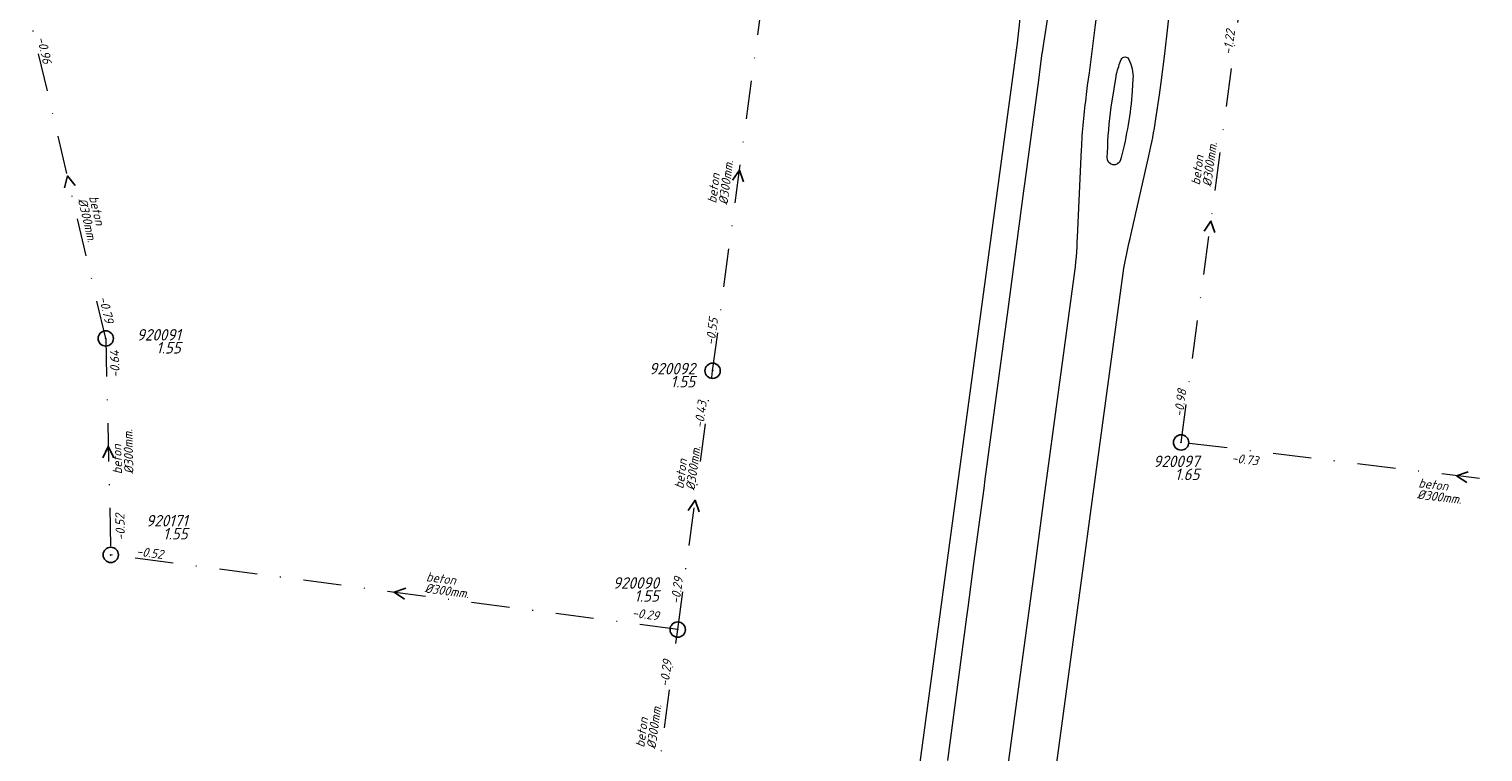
# Model space of a CAD drawing. Extents: x 148869 to 161638, y 453607 to 469810.
# Tile 727 of 1056: x 154718 to 154908, y 468029 to 468124. Entities that reach past the tile are written whole.
import ezdxf
from ezdxf.enums import TextEntityAlignment as Align

# ---------------------------------------------------------------- set-up
doc = ezdxf.new("R2010")
doc.units = 0
doc.header["$PDMODE"] = 32
doc.header["$PDSIZE"] = 2
doc.linetypes.add('RI-VWA', pattern=[11, 5, -3, 0, -3])
doc.layers.get('0').update_dxf_attribs({"linetype": 'CONTINUOUS'})
for name, color, linetype in [('B-OI-RI-BOB-T18-niet meenemen', 252, 'CONTINUOUS'), ('B-OI-RI-DIAMETER-T18-niet meenemen', 252, 'CONTINUOUS'), ('B-OI-RI-MATERIAAL-T18-niet meenemen', 252, 'CONTINUOUS'), ('B-OI-RI-STROOMRICHTING-S-niet meenemen', 252, 'CONTINUOUS'), ('B-OI-RI-VWA_PUTDEKSELHOOGTE-T25-niet meenemen', 252, 'CONTINUOUS'), ('gs dwa', 252, 'CONTINUOUS')]:
    doc.layers.add(name, color=color, linetype=linetype)
doc.layers.add('B-OI-RI-VWA_TRANSPORTLEIDING-G-niet meenemen', color=252, linetype='RI-VWA', lineweight=18)
doc.layers.add('B-RO-VH-VERHARDING_ASFALT-GV', color=251, linetype='CONTINUOUS', lineweight=18)
doc.styles.add('iso15', font='ISO.shx', dxfattribs={"oblique": 15})
doc.styles.add('NLCS-ISO-M750_CURSIEF', font='NLCS-ISO.ttf', dxfattribs={"oblique": 15})

# ---------------------------------------------------------------- blocks, each defined once
blk = doc.blocks.new('ACMAP_ANN_TEMPLATE_diam')
at = {"color": 0, "linetype": 'ByBlock', "style": 'iso15', "oblique": 15}
blk.add_attdef('diam', (0.5, -1.3), '', height=1.2, dxfattribs=at)
blk = doc.blocks.new('ACMAP_ANN_TEMPLATE_mat')
at = {"color": 0, "linetype": 'ByBlock', "style": 'iso15', "oblique": 15}
blk.add_attdef('mat', (0.5, 0.2), '', height=1.2, dxfattribs=at)
blk = doc.blocks.new('ACMAP_ANN_TEMPLATE_nap-l')
at = {"color": 0, "linetype": 'ByBlock', "style": 'iso15', "oblique": 15}
blk.add_attdef('nap-l', (3.3, 0.2), '', height=1.2, dxfattribs=at)
blk = doc.blocks.new('ACMAP_ANN_TEMPLATE_nap-r')
at = {"color": 0, "linetype": 'ByBlock', "style": 'iso15', "oblique": 15}
blk.add_attdef('nap-r', text='', height=1.2, dxfattribs=at).set_placement((-4.1, 0.2), align=Align.RIGHT)
blk = doc.blocks.new('ACMAP_ANN_TEMPLATE_puth-dwa')
at = {"color": 0, "linetype": 'ByBlock', "style": 'iso15', "oblique": 15}
blk.add_attdef('puth-dwa', text='', height=1.5, dxfattribs=at).set_placement((2.7, 1), align=Align.RIGHT)
blk = doc.blocks.new('ACMAP_ANN_TEMPLATE_putnr-dwa')
at = {"color": 0, "linetype": 'ByBlock', "style": 'iso15', "oblique": 15}
blk.add_attdef('putnr-dwa', text='', height=1.5, dxfattribs=at).set_placement((2.7, 2.7), align=Align.RIGHT)

msp = doc.modelspace()

# ---------------------------------------------------------------- linework, layer by layer
at = {"layer": 'B-OI-RI-STROOMRICHTING-S-niet meenemen'}
for points in [[(154809.59, 468104), (154810.49, 468105.33), (154811.02, 468103.81)], [(154723.57, 468103.34), (154722.53, 468104.57), (154722.16, 468103.01)], [(154871.28, 468097.34), (154872.18, 468098.67), (154872.71, 468097.15)], [(154728.63, 468067.71), (154727.88, 468069.13), (154727.19, 468067.67)], [(154905.85, 468065.85), (154904.33, 468065.31), (154905.68, 468064.42)], [(154803.78, 468060.78), (154804.68, 468062.11), (154805.21, 468060.59)], [(154766.83, 468050.59), (154765.3, 468050.07), (154766.64, 468049.16)]]:
    msp.add_lwpolyline(points, dxfattribs=at)
at = {"layer": 'B-OI-RI-VWA_TRANSPORTLEIDING-G-niet meenemen'}
for p, q in [((154806.97, 468079.06), (154814.02, 468131.6)), ((154868.27, 468069.68), (154876.1, 468127.66)), ((154727.55, 468083.3), (154717.52, 468125.85)), ((154727.55, 468083.3), (154728.21, 468054.96)), ((154802.4, 468045.17), (154806.97, 468079.06)), ((154940.4, 468060.94), (154868.27, 468069.68)), ((154802.4, 468045.17), (154728.21, 468054.96)), ((154797.71, 468010.33), (154802.4, 468045.17))]:
    msp.add_line(p, q, dxfattribs=at)
at = {"layer": 'B-RO-VH-VERHARDING_ASFALT-GV', "flags": 128}
for points in [[(154864.98, 468112.03), (154865.44, 468115.18), (154865.66, 468116.8), (154866.14, 468120.57), (154867.7, 468134.55), (154867.89, 468135.8), (154867.99, 468137.48), (154868.1, 468139.16), (154868.31, 468142.01), (154868.38, 468143.17), (154868.54, 468146.16), (154868.59, 468147.48), (154868.6, 468148.76), (154868.58, 468149.64), (154868.5, 468151.04), (154868.37, 468152.43), (154867.45, 468161.91)], [(154860.53, 468157.79), (154860.28, 468155.56), (154859.74, 468150.41), (154859.07, 468144.15), (154858.39, 468136.49), (154857.96, 468132.34), (154857.5, 468128.2), (154857.05, 468124.35), (154856.56, 468120.5), (154856.24, 468118.06), (154856, 468116.41), (154855.86, 468115.23)], [(154848.66, 468139.32), (154848.6, 468138.57), (154848.48, 468137.11), (154848.31, 468135.65), (154848.29, 468135.55), (154848.29, 468135.51), (154846.88, 468122.38), (154846.87, 468122.3), (154846.13, 468116.81), (154837.66, 468054.28), (154830.32, 468000), (154829.89, 467996.93), (154829.88, 467996.89), (154829.15, 467991.87)], [(154837.73, 468028.02), (154840.24, 468046.84), (154840.41, 468048.07), (154841.17, 468053.81), (154842.49, 468063.64), (154842.65, 468064.86), (154845.37, 468085.17), (154845.54, 468086.41), (154847.7, 468102.63), (154847.87, 468103.85), (154849.64, 468117.12), (154849.89, 468118.96), (154850.11, 468120.63), (154850.14, 468120.77), (154850.31, 468121.97), (154850.86, 468125.58), (154851.49, 468131.76), (154852.01, 468136.54), (154852.07, 468137.76)], [(154859.13, 468113.56), (154859.51, 468115.97), (154859.52, 468115.97), (154859.78, 468117.58), (154859.82, 468117.99)], [(154861.98, 468117.28), (154861.88, 468115.66)], [(154855.2, 468108.04), (154854.67, 468096.57)], [(154858.62, 468107.01), (154858.64, 468107.66)], [(154860.43, 468106.97), (154860.35, 468106.68)], [(154861.75, 468097), (154864.05, 468107.22)], [(154854.24, 468091.4), (154850.33, 468062.44), (154849.03, 468052.76), (154846.87, 468036.7), (154844.96, 468022.59)], [(154851.2, 468021.6), (154855.27, 468051.91), (154856.62, 468061.94), (154860.7, 468091.84)]]:
    msp.add_lwpolyline(points, dxfattribs=at)
at = {"layer": 'B-RO-VH-VERHARDING_ASFALT-GV'}
for points in [[(154860.45, 468119.83, -0.666338), (154861.44, 468119.82)], [(154859.82, 468117.99, -0.029795), (154860.45, 468119.83)], [(154861.44, 468119.82, -0.123547), (154861.98, 468117.28)], [(154855.86, 468115.23, 0.021833), (154855.2, 468108.04)], [(154861.88, 468115.66, -0.043491), (154860.43, 468106.97)], [(154858.64, 468107.66, -0.026758), (154859.13, 468113.56)], [(154864.05, 468107.22, 0.021), (154864.98, 468112.03)], [(154860.35, 468106.68, -0.939207), (154858.62, 468107.01)], [(154854.67, 468096.57, -0.025721), (154854.24, 468091.4)], [(154860.7, 468091.84, -0.026168), (154861.75, 468097)]]:
    msp.add_lwpolyline(points, format="xyb", dxfattribs=at)
at = {"layer": 'gs dwa'}
for p in [(154727.55, 468083.3), (154806.97, 468079.06), (154868.27, 468069.68), (154728.21, 468054.96), (154802.4, 468045.17)]:
    msp.add_point(p, dxfattribs=at)

# ---------------------------------------------------------------- block references
at = {"layer": 'B-OI-RI-BOB-T18-niet meenemen'}
ref = msp.add_blockref('ACMAP_ANN_TEMPLATE_nap-r', (154720.1, 468115.14), dxfattribs=dict(at, rotation=283.263784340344))
ref.add_attrib('nap-r', '-0.96', dxfattribs={"layer": '0', "color": 0, "linetype": 'ByBlock', "height": 1.2, "rotation": 283.2638, "style": 'NLCS-ISO-M750_CURSIEF', "oblique": 15}).set_placement((154719.36, 468119.17), align=Align.RIGHT)
ref = msp.add_blockref('ACMAP_ANN_TEMPLATE_nap-r', (154876.1, 468127.66), dxfattribs=dict(at, rotation=82.30893186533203))
ref.add_attrib('nap-r', '-1.22', dxfattribs={"layer": '0', "color": 0, "linetype": 'ByBlock', "height": 1.2, "rotation": 82.3089, "style": 'NLCS-ISO-M750_CURSIEF', "oblique": 15}).set_placement((154875.35, 468123.62), align=Align.RIGHT)
ref = msp.add_blockref('ACMAP_ANN_TEMPLATE_nap-l', (154725.7, 468091.83), dxfattribs=dict(at, rotation=283.263784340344))
ref.add_attrib('nap-l', '-0.79', (154726.65, 468088.66), dxfattribs={"layer": '0', "color": 0, "linetype": 'ByBlock', "height": 1.2, "rotation": 283.2638, "style": 'NLCS-ISO-M750_CURSIEF', "oblique": 15})
ref = msp.add_blockref('ACMAP_ANN_TEMPLATE_nap-l', (154806.97, 468079.06), dxfattribs=dict(at, rotation=82.35750302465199))
ref.add_attrib('nap-l', '-0.55', (154807.21, 468082.36), dxfattribs={"layer": '0', "color": 0, "linetype": 'ByBlock', "height": 1.2, "rotation": 82.3575, "style": 'NLCS-ISO-M750_CURSIEF', "oblique": 15})
ref = msp.add_blockref('ACMAP_ANN_TEMPLATE_nap-l', (154729.64, 468074.85), dxfattribs=dict(at, rotation=91.3340995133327))
ref.add_attrib('nap-l', '-0.64', (154729.37, 468078.15), dxfattribs={"layer": '0', "color": 0, "linetype": 'ByBlock', "height": 1.2, "rotation": 91.3341, "style": 'NLCS-ISO-M750_CURSIEF', "oblique": 15})
ref = msp.add_blockref('ACMAP_ANN_TEMPLATE_nap-l', (154868.27, 468069.68), dxfattribs=dict(at, rotation=82.30893186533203))
ref.add_attrib('nap-l', '-0.98', (154868.51, 468072.98), dxfattribs={"layer": '0', "color": 0, "linetype": 'ByBlock', "height": 1.2, "rotation": 82.3089, "style": 'NLCS-ISO-M750_CURSIEF', "oblique": 15})
ref = msp.add_blockref('ACMAP_ANN_TEMPLATE_nap-r', (154806.97, 468079.06), dxfattribs=dict(at, rotation=82.32010335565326))
ref.add_attrib('nap-r', '-0.43', dxfattribs={"layer": '0', "color": 0, "linetype": 'ByBlock', "height": 1.2, "rotation": 82.3201, "style": 'NLCS-ISO-M750_CURSIEF', "oblique": 15}).set_placement((154806.22, 468075.02), align=Align.RIGHT)
ref = msp.add_blockref('ACMAP_ANN_TEMPLATE_nap-r', (154882.35, 468065.97), dxfattribs=dict(at, rotation=353.0911451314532))
ref.add_attrib('nap-r', '-0.73', dxfattribs={"layer": '0', "color": 0, "linetype": 'ByBlock', "height": 1.2, "rotation": 353.0911, "style": 'NLCS-ISO-M750_CURSIEF', "oblique": 15}).set_placement((154878.31, 468066.66), align=Align.RIGHT)
ref = msp.add_blockref('ACMAP_ANN_TEMPLATE_nap-r', (154730.09, 468064.45), dxfattribs=dict(at, rotation=91.3340995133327))
ref.add_attrib('nap-r', '-0.52', dxfattribs={"layer": '0', "color": 0, "linetype": 'ByBlock', "height": 1.2, "rotation": 91.3341, "style": 'NLCS-ISO-M750_CURSIEF', "oblique": 15}).set_placement((154729.99, 468060.34), align=Align.RIGHT)
ref = msp.add_blockref('ACMAP_ANN_TEMPLATE_nap-r', (154739.03, 468053.68), dxfattribs=dict(at, rotation=352.4827675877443))
ref.add_attrib('nap-r', '-0.52', dxfattribs={"layer": '0', "color": 0, "linetype": 'ByBlock', "height": 1.2, "rotation": 352.4828, "style": 'NLCS-ISO-M750_CURSIEF', "oblique": 15}).set_placement((154734.99, 468054.41), align=Align.RIGHT)
ref = msp.add_blockref('ACMAP_ANN_TEMPLATE_nap-l', (154802.4, 468045.17), dxfattribs=dict(at, rotation=82.32010335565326))
ref.add_attrib('nap-l', '-0.29', (154802.64, 468048.47), dxfattribs={"layer": '0', "color": 0, "linetype": 'ByBlock', "height": 1.2, "rotation": 82.3201, "style": 'NLCS-ISO-M750_CURSIEF', "oblique": 15})
ref = msp.add_blockref('ACMAP_ANN_TEMPLATE_nap-l', (154793.07, 468047.05), dxfattribs=dict(at, rotation=352.4827675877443))
ref.add_attrib('nap-l', '-0.29', (154796.37, 468046.82), dxfattribs={"layer": '0', "color": 0, "linetype": 'ByBlock', "height": 1.2, "rotation": 352.4828, "style": 'NLCS-ISO-M750_CURSIEF', "oblique": 15})
ref = msp.add_blockref('ACMAP_ANN_TEMPLATE_nap-r', (154802.4, 468045.17), dxfattribs=dict(at, rotation=82.33319573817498))
ref.add_attrib('nap-r', '-0.29', dxfattribs={"layer": '0', "color": 0, "linetype": 'ByBlock', "height": 1.2, "rotation": 82.3332, "style": 'NLCS-ISO-M750_CURSIEF', "oblique": 15}).set_placement((154801.65, 468041.13), align=Align.RIGHT)
at = {"layer": 'B-OI-RI-DIAMETER-T18-niet meenemen'}
ref = msp.add_blockref('ACMAP_ANN_TEMPLATE_diam', (154870.86, 468102.79), dxfattribs=dict(at, rotation=82.30893186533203))
ref.add_attrib('diam', '%%c300mm.', (154872.21, 468103.11), dxfattribs={"layer": '0', "color": 0, "linetype": 'ByBlock', "height": 1.2, "rotation": 82.3089, "style": 'NLCS-ISO-M750_CURSIEF', "oblique": 15})
ref = msp.add_blockref('ACMAP_ANN_TEMPLATE_diam', (154807.56, 468100.42), dxfattribs=dict(at, rotation=82.35750302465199))
ref.add_attrib('diam', '%%c300mm.', (154808.91, 468100.74), dxfattribs={"layer": '0', "color": 0, "linetype": 'ByBlock', "height": 1.2, "rotation": 82.3575, "style": 'NLCS-ISO-M750_CURSIEF', "oblique": 15})
ref = msp.add_blockref('ACMAP_ANN_TEMPLATE_diam', (154725.04, 468102.27), dxfattribs=dict(at, rotation=283.263784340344))
ref.add_attrib('diam', '%%c300mm.', (154723.89, 468101.49), dxfattribs={"layer": '0', "color": 0, "linetype": 'ByBlock', "height": 1.2, "rotation": 283.2638, "style": 'NLCS-ISO-M750_CURSIEF', "oblique": 15})
ref = msp.add_blockref('ACMAP_ANN_TEMPLATE_diam', (154729.89, 468065.04), dxfattribs=dict(at, rotation=91.3340995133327))
ref.add_attrib('diam', '%%c300mm.', (154731.18, 468065.57), dxfattribs={"layer": '0', "color": 0, "linetype": 'ByBlock', "height": 1.2, "rotation": 91.3341, "style": 'NLCS-ISO-M750_CURSIEF', "oblique": 15})
ref = msp.add_blockref('ACMAP_ANN_TEMPLATE_diam', (154803.26, 468063.03), dxfattribs=dict(at, rotation=82.32010335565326))
ref.add_attrib('diam', '%%c300mm.', (154804.62, 468063.35), dxfattribs={"layer": '0', "color": 0, "linetype": 'ByBlock', "height": 1.2, "rotation": 82.3201, "style": 'NLCS-ISO-M750_CURSIEF', "oblique": 15})
ref = msp.add_blockref('ACMAP_ANN_TEMPLATE_diam', (154898.76, 468063.67), dxfattribs=dict(at, rotation=353.0911451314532))
ref.add_attrib('diam', '%%c300mm.', (154899.1, 468062.32), dxfattribs={"layer": '0', "color": 0, "linetype": 'ByBlock', "height": 1.2, "rotation": 353.0911, "style": 'NLCS-ISO-M750_CURSIEF', "oblique": 15})
ref = msp.add_blockref('ACMAP_ANN_TEMPLATE_diam', (154768.91, 468051.39), dxfattribs=dict(at, rotation=352.4827675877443))
ref.add_attrib('diam', '%%c300mm.', (154769.23, 468050.04), dxfattribs={"layer": '0', "color": 0, "linetype": 'ByBlock', "height": 1.2, "rotation": 352.4828, "style": 'NLCS-ISO-M750_CURSIEF', "oblique": 15})
ref = msp.add_blockref('ACMAP_ANN_TEMPLATE_diam', (154798.15, 468029.17), dxfattribs=dict(at, rotation=82.33319573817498))
ref.add_attrib('diam', '%%c300mm.', (154799.5, 468029.49), dxfattribs={"layer": '0', "color": 0, "linetype": 'ByBlock', "height": 1.2, "rotation": 82.3332, "style": 'NLCS-ISO-M750_CURSIEF', "oblique": 15})
at = {"layer": 'B-OI-RI-MATERIAAL-T18-niet meenemen'}
ref = msp.add_blockref('ACMAP_ANN_TEMPLATE_mat', (154870.86, 468102.79), dxfattribs=dict(at, rotation=82.30893186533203))
ref.add_attrib('mat', 'beton', (154870.73, 468103.31), dxfattribs={"layer": '0', "color": 0, "linetype": 'ByBlock', "height": 1.2, "rotation": 82.3089, "style": 'NLCS-ISO-M750_CURSIEF', "oblique": 15})
ref = msp.add_blockref('ACMAP_ANN_TEMPLATE_mat', (154807.56, 468100.42), dxfattribs=dict(at, rotation=82.35750302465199))
ref.add_attrib('mat', 'beton', (154807.43, 468100.94), dxfattribs={"layer": '0', "color": 0, "linetype": 'ByBlock', "height": 1.2, "rotation": 82.3575, "style": 'NLCS-ISO-M750_CURSIEF', "oblique": 15})
ref = msp.add_blockref('ACMAP_ANN_TEMPLATE_mat', (154725.04, 468102.27), dxfattribs=dict(at, rotation=283.263784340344))
ref.add_attrib('mat', 'beton', (154725.35, 468101.83), dxfattribs={"layer": '0', "color": 0, "linetype": 'ByBlock', "height": 1.2, "rotation": 283.2638, "style": 'NLCS-ISO-M750_CURSIEF', "oblique": 15})
ref = msp.add_blockref('ACMAP_ANN_TEMPLATE_mat', (154729.89, 468065.04), dxfattribs=dict(at, rotation=91.3340995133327))
ref.add_attrib('mat', 'beton', (154729.68, 468065.53), dxfattribs={"layer": '0', "color": 0, "linetype": 'ByBlock', "height": 1.2, "rotation": 91.3341, "style": 'NLCS-ISO-M750_CURSIEF', "oblique": 15})
ref = msp.add_blockref('ACMAP_ANN_TEMPLATE_mat', (154803.26, 468063.03), dxfattribs=dict(at, rotation=82.32010335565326))
ref.add_attrib('mat', 'beton', (154803.13, 468063.55), dxfattribs={"layer": '0', "color": 0, "linetype": 'ByBlock', "height": 1.2, "rotation": 82.3201, "style": 'NLCS-ISO-M750_CURSIEF', "oblique": 15})
ref = msp.add_blockref('ACMAP_ANN_TEMPLATE_mat', (154898.76, 468063.67), dxfattribs=dict(at, rotation=353.0911451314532))
ref.add_attrib('mat', 'beton', (154899.28, 468063.81), dxfattribs={"layer": '0', "color": 0, "linetype": 'ByBlock', "height": 1.2, "rotation": 353.0911, "style": 'NLCS-ISO-M750_CURSIEF', "oblique": 15})
ref = msp.add_blockref('ACMAP_ANN_TEMPLATE_mat', (154768.91, 468051.39), dxfattribs=dict(at, rotation=352.4827675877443))
ref.add_attrib('mat', 'beton', (154769.43, 468051.53), dxfattribs={"layer": '0', "color": 0, "linetype": 'ByBlock', "height": 1.2, "rotation": 352.4828, "style": 'NLCS-ISO-M750_CURSIEF', "oblique": 15})
ref = msp.add_blockref('ACMAP_ANN_TEMPLATE_mat', (154798.15, 468029.17), dxfattribs=dict(at, rotation=82.33319573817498))
ref.add_attrib('mat', 'beton', (154798.02, 468029.69), dxfattribs={"layer": '0', "color": 0, "linetype": 'ByBlock', "height": 1.2, "rotation": 82.3332, "style": 'NLCS-ISO-M750_CURSIEF', "oblique": 15})
at = {"layer": 'B-OI-RI-VWA_PUTDEKSELHOOGTE-T25-niet meenemen'}
ref = msp.add_blockref('ACMAP_ANN_TEMPLATE_putnr-dwa', (154734.68, 468080.32), dxfattribs=at)
ref.add_attrib('putnr-dwa', '920091', dxfattribs={"layer": '0', "color": 0, "linetype": 'ByBlock', "height": 1.5, "style": 'NLCS-ISO-M750_CURSIEF', "oblique": 15}).set_placement((154737.38, 468083.02), align=Align.RIGHT)
ref = msp.add_blockref('ACMAP_ANN_TEMPLATE_puth-dwa', (154734.68, 468080.32), dxfattribs=at)
ref.add_attrib('puth-dwa', '1.55', dxfattribs={"layer": '0', "color": 0, "linetype": 'ByBlock', "height": 1.5, "style": 'NLCS-ISO-M750_CURSIEF', "oblique": 15}).set_placement((154737.38, 468081.32), align=Align.RIGHT)
ref = msp.add_blockref('ACMAP_ANN_TEMPLATE_putnr-dwa', (154801.99, 468075.89), dxfattribs=at)
ref.add_attrib('putnr-dwa', '920092', dxfattribs={"layer": '0', "color": 0, "linetype": 'ByBlock', "height": 1.5, "style": 'NLCS-ISO-M750_CURSIEF', "oblique": 15}).set_placement((154804.69, 468078.59), align=Align.RIGHT)
ref = msp.add_blockref('ACMAP_ANN_TEMPLATE_puth-dwa', (154801.99, 468075.89), dxfattribs=at)
ref.add_attrib('puth-dwa', '1.55', dxfattribs={"layer": '0', "color": 0, "linetype": 'ByBlock', "height": 1.5, "style": 'NLCS-ISO-M750_CURSIEF', "oblique": 15}).set_placement((154804.69, 468076.89), align=Align.RIGHT)
ref = msp.add_blockref('ACMAP_ANN_TEMPLATE_putnr-dwa', (154867.98, 468063.75), dxfattribs=at)
ref.add_attrib('putnr-dwa', '920097', dxfattribs={"layer": '0', "color": 0, "linetype": 'ByBlock', "height": 1.5, "style": 'NLCS-ISO-M750_CURSIEF', "oblique": 15}).set_placement((154870.68, 468066.45), align=Align.RIGHT)
ref = msp.add_blockref('ACMAP_ANN_TEMPLATE_puth-dwa', (154867.98, 468063.75), dxfattribs=at)
ref.add_attrib('puth-dwa', '1.65', dxfattribs={"layer": '0', "color": 0, "linetype": 'ByBlock', "height": 1.5, "style": 'NLCS-ISO-M750_CURSIEF', "oblique": 15}).set_placement((154870.68, 468064.75), align=Align.RIGHT)
ref = msp.add_blockref('ACMAP_ANN_TEMPLATE_putnr-dwa', (154735.58, 468055.98), dxfattribs=at)
ref.add_attrib('putnr-dwa', '920171', dxfattribs={"layer": '0', "color": 0, "linetype": 'ByBlock', "height": 1.5, "style": 'NLCS-ISO-M750_CURSIEF', "oblique": 15}).set_placement((154738.28, 468058.68), align=Align.RIGHT)
ref = msp.add_blockref('ACMAP_ANN_TEMPLATE_puth-dwa', (154735.58, 468055.98), dxfattribs=at)
ref.add_attrib('puth-dwa', '1.55', dxfattribs={"layer": '0', "color": 0, "linetype": 'ByBlock', "height": 1.5, "style": 'NLCS-ISO-M750_CURSIEF', "oblique": 15}).set_placement((154738.28, 468056.98), align=Align.RIGHT)
ref = msp.add_blockref('ACMAP_ANN_TEMPLATE_putnr-dwa', (154797.25, 468047.83), dxfattribs=at)
ref.add_attrib('putnr-dwa', '920090', dxfattribs={"layer": '0', "color": 0, "linetype": 'ByBlock', "height": 1.5, "style": 'NLCS-ISO-M750_CURSIEF', "oblique": 15}).set_placement((154799.95, 468050.53), align=Align.RIGHT)
ref = msp.add_blockref('ACMAP_ANN_TEMPLATE_puth-dwa', (154797.25, 468047.83), dxfattribs=at)
ref.add_attrib('puth-dwa', '1.55', dxfattribs={"layer": '0', "color": 0, "linetype": 'ByBlock', "height": 1.5, "style": 'NLCS-ISO-M750_CURSIEF', "oblique": 15}).set_placement((154799.95, 468048.83), align=Align.RIGHT)

doc.saveas('drawing.dxf')
